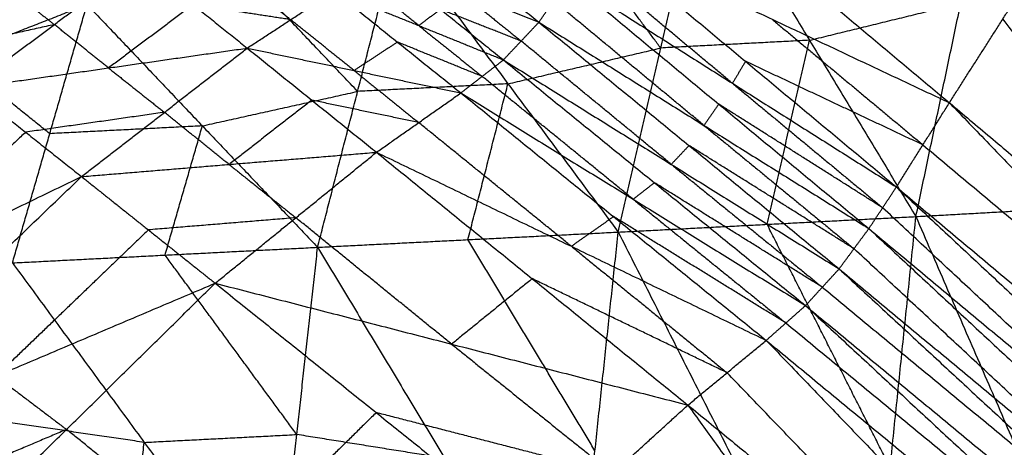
# Model space of a CAD drawing. Header units: millimetres. Extents: x -106 to 110, y -96 to 120.
# Tile 353 of 656: x -80.02 to -77.18, y 77.7 to 78.93. Entities that reach past the tile are written whole.
import ezdxf

# ---------------------------------------------------------------- set-up
doc = ezdxf.new("R2010")
doc.units = ezdxf.units.MM
doc.header["$MEASUREMENT"] = 0
doc.layers.add('Default', color=7, linetype='Continuous', true_color=0x000000)

msp = doc.modelspace()

# ---------------------------------------------------------------- linework, layer by layer
at = {"layer": 'Default'}
for points in [[(-77.4305, 78.3664, 9.6089), (-77.301, 78.9823, 10.1015), (-77.1714, 79.5983, 10.5942)], [(-78.2154, 79.4332, 13.8583), (-77.7746, 79.064, 13.7541), (-77.3338, 78.6948, 13.6499)], [(-78.2894, 78.3216, 10.1782), (-78.1669, 78.8529, 10.6076), (-78.0444, 79.3842, 11.0369)], [(-78.0444, 79.3842, 11.0369), (-77.7375, 78.8753, 10.3229), (-77.4305, 78.3664, 9.6089)], [(-78.1669, 78.8529, 10.6076), (-78.3261, 79.0669, 10.9342), (-78.4852, 79.2808, 11.2609)], [(-80.3592, 78.8658, 12.216), (-80.1124, 79.0475, 12.3227), (-79.8656, 79.2291, 12.4295)], [(-78.8779, 79.2205, 13.8885), (-78.6981, 79.074, 13.8823), (-78.5184, 78.9275, 13.8762)], [(-77.3338, 78.6948, 13.6499), (-77.1796, 78.937, 13.6581), (-77.0254, 79.1792, 13.6662)], [(-77.3338, 78.6948, 13.6499), (-77.1796, 78.937, 13.6581), (-77.0254, 79.1792, 13.6662)], [(-79.1568, 78.2777, 10.7487), (-79.0414, 78.7276, 11.1168), (-78.926, 79.1775, 11.4848)], [(-78.926, 79.1775, 11.4848), (-78.6077, 78.7495, 10.8315), (-78.2894, 78.3216, 10.1782)], [(-78.3577, 79.1773, 13.8659), (-77.9222, 78.8146, 13.7544), (-77.4868, 78.4518, 13.6429)], [(-78.3577, 79.1773, 13.8659), (-77.8457, 78.9361, 13.7579), (-77.3338, 78.6948, 13.6499)], [(-80.5903, 78.6777, 12.1304), (-80.2955, 78.9057, 12.2491), (-80.0008, 79.1337, 12.3678)], [(-80.1609, 78.7381, 13.7034), (-79.9165, 78.9206, 13.7358), (-79.6722, 79.1031, 13.7682)], [(-79.6722, 79.1031, 13.7682), (-79.5161, 78.9779, 13.8066), (-79.3599, 78.8527, 13.8451)], [(-78.9831, 79.1101, 13.886), (-78.802, 78.9644, 13.8807), (-78.6209, 78.8187, 13.8755)], [(-78.9831, 79.1101, 13.886), (-78.7507, 79.0188, 13.8811), (-78.5184, 78.9275, 13.8762)], [(-77.9599, 78.751, 13.7572), (-78.1776, 78.9324, 13.8129), (-78.3954, 79.1138, 13.8687)], [(-79.0414, 78.7276, 11.1168), (-79.2077, 78.9028, 11.4143), (-79.3741, 79.078, 11.7119)], [(-79.9115, 79.0561, 12.1534), (-80.1035, 78.9809, 12.2012), (-80.2955, 78.9057, 12.2491)], [(-79.3908, 79.0599, 13.8205), (-79.3127, 78.9973, 13.8397), (-79.2347, 78.9347, 13.859)], [(-78.8652, 78.9178, 13.8741), (-78.9557, 78.9906, 13.8768), (-79.0463, 79.0634, 13.8794)], [(-78.5184, 78.9275, 13.8762), (-78.4757, 78.9889, 13.8738), (-78.433, 79.0503, 13.8715)], [(-78.433, 79.0503, 13.8715), (-77.9996, 78.691, 13.7563), (-77.5662, 78.3317, 13.6411)], [(-78.433, 79.0503, 13.8715), (-77.9599, 78.751, 13.7572), (-77.4868, 78.4518, 13.6429)], [(-80.0437, 79.0209, 13.6572), (-79.9801, 78.9708, 13.6965), (-79.9165, 78.9206, 13.7358)], [(-79.3599, 78.8527, 13.8451), (-79.2347, 78.9347, 13.859), (-79.1094, 79.0168, 13.8728)], [(-79.1094, 79.0168, 13.8728), (-78.9264, 78.87, 13.8711), (-78.7434, 78.7233, 13.8693)], [(-79.1094, 79.0168, 13.8728), (-78.8652, 78.9178, 13.8741), (-78.6209, 78.8187, 13.8755)], [(-78.7507, 79.0188, 13.8811), (-78.6602, 78.946, 13.8785), (-78.5697, 78.8731, 13.8758)], [(-78.0423, 78.6296, 13.7587), (-78.259, 78.8092, 13.8162), (-78.4757, 78.9889, 13.8738)], [(-77.7375, 78.8753, 10.3229), (-77.5192, 78.9288, 10.2122), (-77.301, 78.9823, 10.1015)], [(-80.5903, 78.6777, 12.1304), (-80.2062, 78.8281, 12.0346), (-79.8222, 78.9785, 11.9389)], [(-80.0373, 78.2326, 11.318), (-79.9297, 78.6056, 11.6285), (-79.8222, 78.9785, 11.9389)], [(-79.8222, 78.9785, 11.9389), (-79.4895, 78.6281, 11.3438), (-79.1568, 78.2777, 10.7487)], [(-79.5161, 78.9779, 13.8066), (-79.6382, 78.8866, 13.7904), (-79.7604, 78.7954, 13.7743)], [(-79.2347, 78.9347, 13.859), (-79.3754, 78.9563, 13.8328), (-79.5161, 78.9779, 13.8066)], [(-78.802, 78.9644, 13.8807), (-78.8336, 78.9411, 13.8774), (-78.8652, 78.9178, 13.8741)], [(-78.5697, 78.8731, 13.8758), (-78.6858, 78.9188, 13.8783), (-78.802, 78.9644, 13.8807)], [(-79.0517, 78.788, 13.8572), (-79.1432, 78.8613, 13.8581), (-79.2347, 78.9347, 13.859)], [(-78.6209, 78.8187, 13.8755), (-78.5697, 78.8731, 13.8758), (-78.5184, 78.9275, 13.8762)], [(-78.5184, 78.9275, 13.8762), (-78.0853, 78.5715, 13.7586), (-77.6522, 78.2154, 13.6411)], [(-78.5184, 78.9275, 13.8762), (-78.0423, 78.6296, 13.7587), (-77.5662, 78.3317, 13.6411)], [(-77.8457, 78.9361, 13.7579), (-77.628, 78.7547, 13.7021), (-77.4103, 78.5733, 13.6464)], [(-76.3875, 77.8981, 13.1158), (-76.7836, 78.4175, 13.3869), (-77.1796, 78.937, 13.6581)], [(-79.9165, 78.9206, 13.7358), (-80.1023, 78.8795, 13.6803), (-80.2881, 78.8384, 13.6248)], [(-79.7604, 78.7954, 13.7743), (-79.8385, 78.858, 13.755), (-79.9165, 78.9206, 13.7358)], [(-78.8652, 78.9178, 13.8741), (-78.7737, 78.8444, 13.8733), (-78.6822, 78.771, 13.8724)], [(-78.9264, 78.87, 13.8711), (-78.989, 78.829, 13.8641), (-79.0517, 78.788, 13.8572)], [(-78.6822, 78.771, 13.8724), (-78.8043, 78.8205, 13.8717), (-78.9264, 78.87, 13.8711)], [(-78.1365, 78.5171, 13.7583), (-78.3531, 78.6951, 13.8171), (-78.5697, 78.8731, 13.8758)], [(-77.7375, 78.8753, 10.3229), (-77.9522, 78.8641, 10.4652), (-78.1669, 78.8529, 10.6076)], [(-77.86, 78.344, 9.8935), (-77.7987, 78.6097, 10.1082), (-77.7375, 78.8753, 10.3229)], [(-80.1609, 78.7381, 13.7034), (-79.7604, 78.7954, 13.7743), (-79.3599, 78.8527, 13.8451)], [(-79.838, 78.4818, 13.8078), (-79.599, 78.6672, 13.8264), (-79.3599, 78.8527, 13.8451)], [(-79.3599, 78.8527, 13.8451), (-79.1735, 78.7023, 13.8514), (-78.987, 78.552, 13.8578)], [(-79.3599, 78.8527, 13.8451), (-79.0517, 78.788, 13.8572), (-78.7434, 78.7233, 13.8693)], [(-78.6077, 78.7495, 10.8315), (-78.3873, 78.8012, 10.7195), (-78.1669, 78.8529, 10.6076)], [(-79.9297, 78.6056, 11.6285), (-80.068, 78.7168, 11.8315), (-80.2062, 78.8281, 12.0346)], [(-78.7434, 78.7233, 13.8693), (-78.6822, 78.771, 13.8724), (-78.6209, 78.8187, 13.8755)], [(-78.6209, 78.8187, 13.8755), (-78.185, 78.4641, 13.759), (-77.7491, 78.1094, 13.6426)], [(-78.6209, 78.8187, 13.8755), (-78.1365, 78.5171, 13.7583), (-77.6522, 78.2154, 13.6411)], [(-77.9222, 78.8146, 13.7544), (-77.9411, 78.7828, 13.7558), (-77.9599, 78.751, 13.7572)], [(-77.4103, 78.5733, 13.6464), (-77.6662, 78.6939, 13.7004), (-77.9222, 78.8146, 13.7544)], [(-79.7604, 78.7954, 13.7743), (-79.6797, 78.7313, 13.8003), (-79.599, 78.6672, 13.8264)], [(-79.0517, 78.788, 13.8572), (-78.9584, 78.7128, 13.8604), (-78.8652, 78.6376, 13.8636)], [(-78.2463, 78.4163, 13.756), (-78.4642, 78.5937, 13.8142), (-78.6822, 78.771, 13.8724)], [(-80.1609, 78.7381, 13.7034), (-79.9995, 78.6099, 13.7556), (-79.838, 78.4818, 13.8078)], [(-79.4895, 78.6281, 11.3438), (-79.2654, 78.6779, 11.2303), (-79.0414, 78.7276, 11.1168)], [(-78.6077, 78.7495, 10.8315), (-78.8245, 78.7386, 10.9741), (-79.0414, 78.7276, 11.1168)], [(-78.7231, 78.2997, 10.4634), (-78.6654, 78.5246, 10.6475), (-78.6077, 78.7495, 10.8315)], [(-77.9599, 78.751, 13.7572), (-77.7432, 78.5714, 13.6996), (-77.5265, 78.3917, 13.642)], [(-79.1735, 78.7023, 13.8514), (-79.293, 78.6096, 13.8421), (-79.4125, 78.5169, 13.8328)], [(-78.8652, 78.6376, 13.8636), (-79.0193, 78.67, 13.8575), (-79.1735, 78.7023, 13.8514)], [(-78.987, 78.552, 13.8578), (-78.8652, 78.6376, 13.8636), (-78.7434, 78.7233, 13.8693)], [(-78.7434, 78.7233, 13.8693), (-78.3029, 78.3661, 13.7576), (-77.8625, 78.0089, 13.6459)], [(-78.7434, 78.7233, 13.8693), (-78.2463, 78.4163, 13.756), (-77.7491, 78.1094, 13.6426)], [(-79.599, 78.6672, 13.8264), (-79.7992, 78.6386, 13.791), (-79.9995, 78.6099, 13.7556)], [(-79.4125, 78.5169, 13.8328), (-79.5058, 78.592, 13.8296), (-79.599, 78.6672, 13.8264)], [(-77.9996, 78.691, 13.7563), (-78.021, 78.6603, 13.7575), (-78.0423, 78.6296, 13.7587)], [(-77.5265, 78.3917, 13.642), (-77.7631, 78.5413, 13.6991), (-77.9996, 78.691, 13.7563)], [(-77.4868, 78.4518, 13.6429), (-77.4103, 78.5733, 13.6464), (-77.3338, 78.6948, 13.6499)], [(-77.4868, 78.4518, 13.6429), (-77.4103, 78.5733, 13.6464), (-77.3338, 78.6948, 13.6499)], [(-77.3338, 78.6948, 13.6499), (-76.4173, 77.7418, 13.0759), (-75.5009, 76.7887, 12.5019)], [(-77.3338, 78.6948, 13.6499), (-76.3875, 77.8981, 13.1158), (-75.4412, 77.1013, 12.5817)], [(-79.4895, 78.6281, 11.3438), (-79.7096, 78.6168, 11.4861), (-79.9297, 78.6056, 11.6285)], [(-79.5971, 78.2552, 11.0334), (-79.5433, 78.4416, 11.1886), (-79.4895, 78.6281, 11.3438)], [(-78.4247, 78.2805, 13.7518), (-78.645, 78.459, 13.8077), (-78.8652, 78.6376, 13.8636)], [(-78.0423, 78.6296, 13.7587), (-77.8257, 78.4516, 13.6999), (-77.6092, 78.2735, 13.6411)], [(-79.9995, 78.6099, 13.7556), (-80.2235, 78.3986, 13.7378), (-80.4475, 78.1872, 13.7199)], [(-78.0853, 78.5715, 13.7586), (-78.1109, 78.5443, 13.7585), (-78.1365, 78.5171, 13.7583)], [(-77.6092, 78.2735, 13.6411), (-77.8472, 78.4225, 13.6999), (-78.0853, 78.5715, 13.7586)], [(-77.4103, 78.5733, 13.6464), (-76.9138, 78.1575, 13.3611), (-76.4173, 77.7418, 13.0759)], [(-79.838, 78.4818, 13.8078), (-79.4125, 78.5169, 13.8328), (-78.987, 78.552, 13.8578)], [(-79.4524, 78.174, 13.8442), (-79.2197, 78.363, 13.851), (-78.987, 78.552, 13.8578)], [(-78.987, 78.552, 13.8578), (-78.5377, 78.1871, 13.7566), (-78.0885, 77.8222, 13.6553)], [(-78.987, 78.552, 13.8578), (-78.4247, 78.2805, 13.7518), (-77.8625, 78.0089, 13.6459)], [(-79.4125, 78.5169, 13.8328), (-79.3161, 78.4399, 13.8419), (-79.2197, 78.363, 13.851)], [(-78.1365, 78.5171, 13.7583), (-77.9186, 78.3397, 13.7001), (-77.7006, 78.1624, 13.6418)], [(-81.057, 77.8927, 13.6321), (-80.4475, 78.1872, 13.7199), (-79.838, 78.4818, 13.8078)], [(-80.7163, 77.6376, 13.7672), (-80.2772, 78.0597, 13.7875), (-79.838, 78.4818, 13.8078)], [(-79.838, 78.4818, 13.8078), (-79.6452, 78.3279, 13.826), (-79.4524, 78.174, 13.8442)], [(-78.185, 78.4641, 13.759), (-78.2156, 78.4402, 13.7575), (-78.2463, 78.4163, 13.756)], [(-77.7006, 78.1624, 13.6418), (-77.9428, 78.3132, 13.7004), (-78.185, 78.4641, 13.759)], [(-77.5662, 78.3317, 13.6411), (-77.5265, 78.3917, 13.642), (-77.4868, 78.4518, 13.6429)], [(-77.5662, 78.3317, 13.6411), (-77.5265, 78.3917, 13.642), (-77.4868, 78.4518, 13.6429)], [(-77.4868, 78.4518, 13.6429), (-76.538, 77.5668, 13.0721), (-75.5893, 76.6818, 12.5014)], [(-77.4868, 78.4518, 13.6429), (-76.4938, 77.6203, 13.0724), (-75.5009, 76.7887, 12.5019)], [(-78.2463, 78.4163, 13.756), (-78.026, 78.2377, 13.7001), (-77.8058, 78.0592, 13.6442)], [(-77.4305, 78.3664, 9.6089), (-77.0054, 78.3901, 9.3279), (-76.5804, 78.4137, 9.047)], [(-76.5778, 77.5068, 13.0713), (-77.0521, 77.9492, 13.3566), (-77.5265, 78.3917, 13.642)], [(-79.2197, 78.363, 13.851), (-79.4325, 78.3454, 13.8385), (-79.6452, 78.3279, 13.826)], [(-78.7704, 77.9981, 13.7498), (-78.9951, 78.1805, 13.8004), (-79.2197, 78.363, 13.851)], [(-78.3029, 78.3661, 13.7576), (-78.3638, 78.3233, 13.7547), (-78.4247, 78.2805, 13.7518)], [(-77.8058, 78.0592, 13.6442), (-78.0544, 78.2126, 13.7009), (-78.3029, 78.3661, 13.7576)], [(-78.2894, 78.3216, 10.1782), (-77.86, 78.344, 9.8935), (-77.4305, 78.3664, 9.6089)], [(-77.5792, 76.917, 8.9852), (-77.5049, 77.6417, 9.297), (-77.4305, 78.3664, 9.6089)], [(-77.4305, 78.3664, 9.6089), (-77.0861, 77.5713, 8.9796), (-76.7416, 76.7762, 8.3504)], [(-79.6452, 78.3279, 13.826), (-79.8648, 78.1168, 13.8158), (-80.0844, 77.9058, 13.8057)], [(-77.5049, 77.6417, 9.297), (-77.6824, 77.9929, 9.5953), (-77.86, 78.344, 9.8935)], [(-77.6522, 78.2154, 13.6411), (-77.6092, 78.2735, 13.6411), (-77.5662, 78.3317, 13.6411)], [(-77.6522, 78.2154, 13.6411), (-77.6092, 78.2735, 13.6411), (-77.5662, 78.3317, 13.6411)], [(-77.5662, 78.3317, 13.6411), (-76.6221, 77.4534, 13.0712), (-75.6779, 76.5751, 12.5012)], [(-77.5662, 78.3317, 13.6411), (-76.5778, 77.5068, 13.0713), (-75.5893, 76.6818, 12.5014)], [(-79.1568, 78.2777, 10.7487), (-78.7231, 78.2997, 10.4634), (-78.2894, 78.3216, 10.1782)], [(-78.3566, 77.6904, 9.904), (-78.5399, 77.995, 10.1837), (-78.7231, 78.2997, 10.4634)], [(-78.4237, 77.0592, 9.6298), (-78.3566, 77.6904, 9.904), (-78.2894, 78.3216, 10.1782)], [(-78.2894, 78.3216, 10.1782), (-77.9343, 77.6193, 9.5817), (-77.5792, 76.917, 8.9852)], [(-80.0373, 78.2326, 11.318), (-79.5971, 78.2552, 11.0334), (-79.1568, 78.2777, 10.7487)], [(-79.2771, 77.1964, 10.2757), (-79.217, 77.7371, 10.5122), (-79.1568, 78.2777, 10.7487)], [(-79.1568, 78.2777, 10.7487), (-78.7903, 77.6685, 10.1892), (-78.4237, 77.0592, 9.6298)], [(-78.4247, 78.2805, 13.7518), (-78.2001, 78.098, 13.7012), (-77.9755, 77.9156, 13.6506)], [(-76.665, 77.3952, 13.0712), (-77.1371, 77.8344, 13.3561), (-77.6092, 78.2735, 13.6411)], [(-79.217, 77.7371, 10.5122), (-79.407, 77.9961, 10.7728), (-79.5971, 78.2552, 11.0334)], [(-80.0373, 78.2326, 11.318), (-79.6572, 77.7145, 10.7969), (-79.2771, 77.1964, 10.2757)], [(-77.7491, 78.1094, 13.6426), (-77.7006, 78.1624, 13.6418), (-77.6522, 78.2154, 13.6411)], [(-77.7491, 78.1094, 13.6426), (-77.7006, 78.1624, 13.6418), (-77.6522, 78.2154, 13.6411)], [(-77.6522, 78.2154, 13.6411), (-76.7091, 77.3426, 13.0713), (-75.766, 76.4698, 12.5014)], [(-77.6522, 78.2154, 13.6411), (-76.665, 77.3952, 13.0712), (-75.6779, 76.5751, 12.5012)], [(-78.5377, 78.1871, 13.7566), (-78.6541, 78.0926, 13.7532), (-78.7704, 77.9981, 13.7498)], [(-77.9755, 77.9156, 13.6506), (-78.2566, 78.0513, 13.7036), (-78.5377, 78.1871, 13.7566)], [(-80.7163, 77.6376, 13.7672), (-80.0844, 77.9058, 13.8057), (-79.4524, 78.174, 13.8442)], [(-80.3104, 77.3295, 13.8304), (-79.8814, 77.7517, 13.8373), (-79.4524, 78.174, 13.8442)], [(-79.4524, 78.174, 13.8442), (-78.9877, 77.8004, 13.7581), (-78.523, 77.4268, 13.672)], [(-79.4524, 78.174, 13.8442), (-78.7704, 77.9981, 13.7498), (-78.0885, 77.8222, 13.6553)], [(-77.7006, 78.1624, 13.6418), (-77.2049, 77.7525, 13.3565), (-76.7091, 77.3426, 13.0713)], [(-77.8625, 78.0089, 13.6459), (-77.8058, 78.0592, 13.6442), (-77.7491, 78.1094, 13.6426)], [(-77.8625, 78.0089, 13.6459), (-77.8058, 78.0592, 13.6442), (-77.7491, 78.1094, 13.6426)], [(-77.7491, 78.1094, 13.6426), (-76.8081, 77.2369, 13.0747), (-75.8671, 76.3645, 12.5068)], [(-77.7491, 78.1094, 13.6426), (-76.7576, 77.2896, 13.072), (-75.766, 76.4698, 12.5014)], [(-77.8058, 78.0592, 13.6442), (-77.3069, 77.648, 13.3594), (-76.8081, 77.2369, 13.0747)], [(-78.7704, 77.9981, 13.7498), (-78.5381, 77.8113, 13.7067), (-78.3057, 77.6245, 13.6637)], [(-78.0885, 77.8222, 13.6553), (-77.9755, 77.9156, 13.6506), (-77.8625, 78.0089, 13.6459)], [(-78.0885, 77.8222, 13.6553), (-77.9755, 77.9156, 13.6506), (-77.8625, 78.0089, 13.6459)], [(-77.8625, 78.0089, 13.6459), (-77.0158, 77.1278, 13.1168), (-76.1691, 76.2467, 12.5877)], [(-77.8625, 78.0089, 13.6459), (-76.8648, 77.1867, 13.0763), (-75.8671, 76.3645, 12.5068)], [(-80.0844, 77.9058, 13.8057), (-79.9829, 77.8287, 13.8215), (-79.8814, 77.7517, 13.8373)], [(-77.1288, 77.0344, 13.1215), (-77.5521, 77.475, 13.3861), (-77.9755, 77.9156, 13.6506)], [(-78.523, 77.4268, 13.672), (-78.3057, 77.6245, 13.6637), (-78.0885, 77.8222, 13.6553)], [(-78.523, 77.4268, 13.672), (-78.3057, 77.6245, 13.6637), (-78.0885, 77.8222, 13.6553)], [(-78.0885, 77.8222, 13.6553), (-77.4391, 76.9214, 13.2073), (-76.7896, 76.0205, 12.7593)], [(-78.0885, 77.8222, 13.6553), (-77.1288, 77.0344, 13.1215), (-76.1691, 76.2467, 12.5877)], [(-78.9877, 77.8004, 13.7581), (-79.2022, 77.5893, 13.7547), (-79.4167, 77.3782, 13.7512)], [(-78.3057, 77.6245, 13.6637), (-78.6467, 77.7125, 13.7109), (-78.9877, 77.8004, 13.7581)], [(-79.6572, 77.7145, 10.7969), (-79.8739, 77.7464, 10.9576), (-80.0906, 77.7783, 11.1183)], [(-79.8814, 77.7517, 13.8373), (-80.1974, 77.6176, 13.8181), (-80.5134, 77.4835, 13.7988)], [(-79.4167, 77.3782, 13.7512), (-79.6491, 77.5649, 13.7943), (-79.8814, 77.7517, 13.8373)], [(-79.6572, 77.7145, 10.7969), (-79.4371, 77.7258, 10.6546), (-79.217, 77.7371, 10.5122)], [(-78.7903, 77.6685, 10.1892), (-79.0036, 77.7028, 10.3507), (-79.217, 77.7371, 10.5122)], [(-79.7105, 77.2602, 10.5972), (-79.6839, 77.4874, 10.697), (-79.6572, 77.7145, 10.7969)]]:
    msp.add_open_spline(points, degree=2, dxfattribs=at)

doc.saveas('drawing.dxf')
